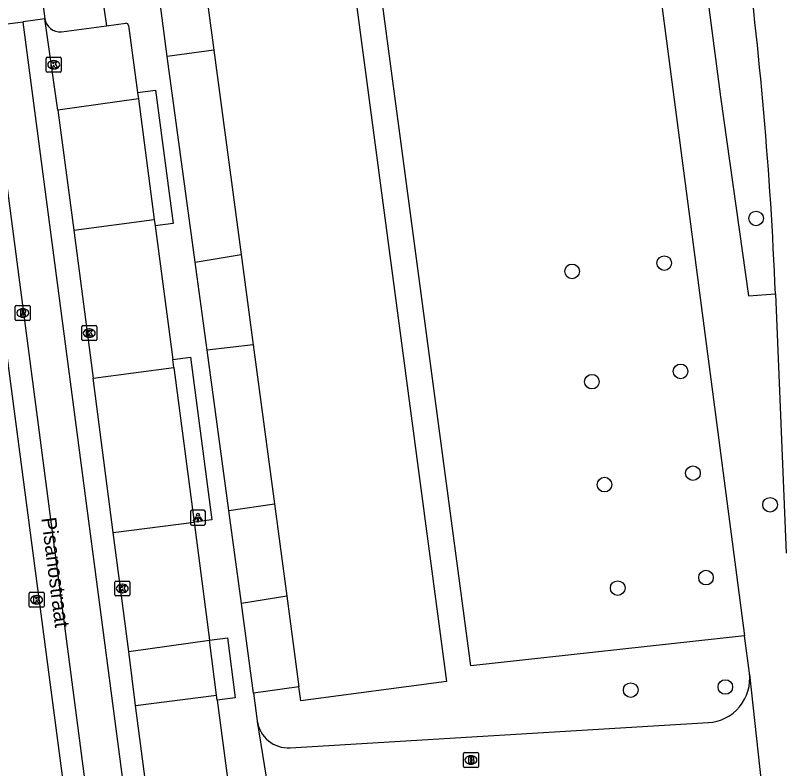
# Model space of a CAD drawing. Extents: x 160557 to 161245, y 385330 to 386505.
# Drawn here: x 161148.6 to 161199.9, y 385420.7 to 385471.1 of the extents above; entities that cross this region are included whole.
import ezdxf

# ---------------------------------------------------------------- set-up
doc = ezdxf.new("R2010")
doc.units = 0
for name, color, linetype in [('IMGEO_Boom', 7, 'Continuous'), ('IMGEO_Brandkraan', 7, 'Continuous'), ('IMGEO_Fietspad_gesloten', 7, 'Continuous'), ('IMGEO_Groenvoorziening', 7, 'Continuous'), ('IMGEO_Kolk', 7, 'Continuous'), ('IMGEO_Lichtpunt', 7, 'Continuous'), ('IMGEO_Openbare_ruimte_label', 7, 'Continuous'), ('IMGEO_Pand', 7, 'Continuous'), ('IMGEO_Rijbaan_lokaal_gesloten', 7, 'Continuous'), ('IMGEO_Rijbaan_lokaal_open', 7, 'Continuous'), ('IMGEO_Rioolput', 7, 'Continuous'), ('IMGEO_Voetpad_open', 7, 'Continuous')]:
    doc.layers.add(name, color=color, linetype=linetype)

msp = doc.modelspace()

# ---------------------------------------------------------------- linework, layer by layer
at = {"layer": 'IMGEO_Boom'}
for centre in [(161198.174, 385457.495), (161192.025, 385454.504), (161185.858, 385453.952), (161193.114, 385447.258), (161187.177, 385446.567), (161193.948, 385440.443), (161188.024, 385439.676), (161199.109, 385438.324), (161194.82, 385433.45), (161188.908, 385432.746), (161189.78, 385425.918), (161196.114, 385426.129)]:
    msp.add_circle(centre, 0.489, dxfattribs=at)
at = {"layer": 'IMGEO_Brandkraan'}
for p, q in [((161178.578, 385420.814), (161178.578, 385421.666)), ((161178.653, 385421.74), (161179.505, 385421.74)), ((161179.579, 385421.666), (161179.579, 385420.814)), ((161179.066, 385421.52), (161179.091, 385421.52)), ((161179.505, 385420.74), (161178.653, 385420.74)), ((161179.089, 385420.96), (161179.064, 385420.96))]:
    msp.add_line(p, q, dxfattribs=at)
for points in [[(161178.578, 385420.814), (161178.578, 385421.666)], [(161178.653, 385421.74), (161179.505, 385421.74)], [(161179.579, 385421.666), (161179.579, 385420.814)], [(161178.926, 385421.44), (161178.926, 385421.04), (161179.139, 385421.04)], [(161179.157, 385421.44), (161178.926, 385421.44)], [(161179.105, 385421.359), (161179.051, 385421.359), (161179.051, 385421.283)], [(161179.051, 385421.283), (161179.104, 385421.283)], [(161179.113, 385421.207), (161179.051, 385421.207), (161179.051, 385421.126)], [(161179.051, 385421.126), (161179.113, 385421.126)], [(161179.505, 385420.74), (161178.653, 385420.74)]]:
    msp.add_lwpolyline(points, dxfattribs=at)
for centre, radius, start, end in [((161178.655, 385421.664), 0.0765, 91.552, 178.448), ((161178.655, 385421.664), 0.0765, 91.552, 178.448), ((161179.503, 385421.664), 0.0765, 1.552, 88.448), ((161179.503, 385421.664), 0.0765, 1.552, 88.448), ((161179.106, 385421.321), 0.0379, 267.8285, 90.9355), ((161179.114, 385421.166), 0.0404, 269.8759, 90.5077), ((161179.145, 385421.291), 0.251, 268.6676, 293.5347), ((161179.161, 385421.295), 0.145, 59.4692, 91.5367), ((161179.186, 385421.342), 0.0922, 285.5137, 58.1501), ((161179.191, 385421.15), 0.105, 301.3115, 78.989), ((161178.655, 385420.816), 0.0765, 181.552, 268.448), ((161178.655, 385420.816), 0.0765, 181.552, 268.448), ((161179.503, 385420.816), 0.0765, 271.552, 358.448), ((161179.503, 385420.816), 0.0765, 271.552, 358.448)]:
    msp.add_arc(centre, radius, start, end, dxfattribs=at)
for centre, major_axis, ratio, start_param, end_param in [((161179.065, 385421.24), (-0.387, 0.002), 0.722429, 4.712389, 7.853982), ((161179.09, 385421.24), (-0.39, 0.002), 0.717154, 1.570796, 4.712389)]:
    msp.add_ellipse(centre, major_axis=major_axis, ratio=ratio, start_param=start_param, end_param=end_param, dxfattribs=at)
at = {"layer": 'IMGEO_Fietspad_gesloten'}
msp.add_lwpolyline([(161199.47, 385452.44), (161200.178, 385435.092)], dxfattribs=at)
msp.add_arc((160937.343, 385441.804), 262.342, 2.32361, 7.63323, dxfattribs=at)
at = {"layer": 'IMGEO_Groenvoorziening'}
msp.add_lwpolyline([(161197.395, 385429.557), (161179.066, 385427.551), (161169.403, 385500), (161164.523, 385536.518)], dxfattribs=at)
at = {"layer": 'IMGEO_Kolk'}
for p, q in [((161150.719, 385468.288), (161151.571, 385468.288)), ((161150.644, 385467.362), (161150.644, 385468.214)), ((161151.132, 385468.068), (161151.157, 385468.068)), ((161151.645, 385468.214), (161151.645, 385467.362)), ((161151.571, 385467.288), (161150.719, 385467.288)), ((161151.155, 385467.508), (161151.13, 385467.508)), ((161153.093, 385450.319), (161153.945, 385450.319)), ((161153.018, 385449.393), (161153.018, 385450.245)), ((161153.506, 385450.099), (161153.531, 385450.099)), ((161154.019, 385450.245), (161154.019, 385449.393)), ((161153.945, 385449.319), (161153.093, 385449.319)), ((161153.529, 385449.539), (161153.504, 385449.539)), ((161155.234, 385432.296), (161155.234, 385433.148)), ((161155.309, 385433.222), (161156.161, 385433.222)), ((161155.722, 385433.002), (161155.747, 385433.002)), ((161156.235, 385433.148), (161156.235, 385432.296)), ((161149.496, 385431.542), (161149.496, 385432.394)), ((161149.571, 385432.468), (161150.423, 385432.468)), ((161150.497, 385432.394), (161150.497, 385431.542)), ((161155.745, 385432.442), (161155.72, 385432.442)), ((161149.984, 385432.248), (161150.009, 385432.248)), ((161156.161, 385432.222), (161155.309, 385432.222)), ((161150.423, 385431.468), (161149.571, 385431.468)), ((161150.007, 385431.688), (161149.982, 385431.688))]:
    msp.add_line(p, q, dxfattribs=at)
for points in [[(161150.719, 385468.288), (161151.571, 385468.288)], [(161150.644, 385467.362), (161150.644, 385468.214)], [(161150.965, 385467.988), (161151.088, 385467.988), (161151.088, 385467.837), (161151.218, 385467.988), (161151.382, 385467.988), (161151.236, 385467.837), (161151.389, 385467.588), (161151.237, 385467.588), (161151.152, 385467.752), (161151.088, 385467.685), (161151.088, 385467.588), (161150.965, 385467.588), (161150.965, 385467.988)], [(161151.645, 385468.214), (161151.645, 385467.362)], [(161151.571, 385467.288), (161150.719, 385467.288)], [(161153.093, 385450.319), (161153.945, 385450.319)], [(161153.018, 385449.393), (161153.018, 385450.245)], [(161153.339, 385450.019), (161153.462, 385450.019), (161153.462, 385449.868), (161153.592, 385450.019), (161153.756, 385450.019), (161153.61, 385449.868), (161153.763, 385449.619), (161153.611, 385449.619), (161153.526, 385449.783), (161153.462, 385449.716), (161153.462, 385449.619), (161153.339, 385449.619), (161153.339, 385450.019)], [(161154.019, 385450.245), (161154.019, 385449.393)], [(161153.945, 385449.319), (161153.093, 385449.319)], [(161155.234, 385432.296), (161155.234, 385433.148)], [(161155.309, 385433.222), (161156.161, 385433.222)], [(161155.555, 385432.922), (161155.678, 385432.922), (161155.678, 385432.771), (161155.808, 385432.922), (161155.972, 385432.922), (161155.826, 385432.771), (161155.979, 385432.522), (161155.827, 385432.522), (161155.742, 385432.686), (161155.678, 385432.619), (161155.678, 385432.522), (161155.555, 385432.522), (161155.555, 385432.922)], [(161156.235, 385433.148), (161156.235, 385432.296)], [(161149.496, 385431.542), (161149.496, 385432.394)], [(161149.571, 385432.468), (161150.423, 385432.468)], [(161150.497, 385432.394), (161150.497, 385431.542)], [(161149.817, 385432.168), (161149.94, 385432.168), (161149.94, 385432.017), (161150.07, 385432.168), (161150.234, 385432.168), (161150.088, 385432.017), (161150.241, 385431.768), (161150.089, 385431.768), (161150.004, 385431.932), (161149.94, 385431.865), (161149.94, 385431.768), (161149.817, 385431.768), (161149.817, 385432.168)], [(161156.161, 385432.222), (161155.309, 385432.222)], [(161150.423, 385431.468), (161149.571, 385431.468)]]:
    msp.add_lwpolyline(points, dxfattribs=at)
for centre, start, end in [((161150.721, 385468.212), 91.552, 178.448), ((161150.721, 385468.212), 91.552, 178.448), ((161151.569, 385468.212), 1.552, 88.448), ((161151.569, 385468.212), 1.552, 88.448), ((161150.721, 385467.364), 181.552, 268.448), ((161150.721, 385467.364), 181.552, 268.448), ((161151.569, 385467.364), 271.552, 358.448), ((161151.569, 385467.364), 271.552, 358.448), ((161153.095, 385450.243), 91.552, 178.448), ((161153.095, 385450.243), 91.552, 178.448), ((161153.943, 385450.243), 1.552, 88.448), ((161153.943, 385450.243), 1.552, 88.448), ((161153.095, 385449.395), 181.552, 268.448), ((161153.095, 385449.395), 181.552, 268.448), ((161153.943, 385449.395), 271.552, 358.448), ((161153.943, 385449.395), 271.552, 358.448), ((161155.311, 385433.146), 91.552, 178.448), ((161155.311, 385433.146), 91.552, 178.448), ((161156.159, 385433.146), 1.552, 88.448), ((161156.159, 385433.146), 1.552, 88.448), ((161149.573, 385432.392), 91.552, 178.448), ((161149.573, 385432.392), 91.552, 178.448), ((161150.421, 385432.392), 1.552, 88.448), ((161150.421, 385432.392), 1.552, 88.448), ((161155.311, 385432.298), 181.552, 268.448), ((161155.311, 385432.298), 181.552, 268.448), ((161156.159, 385432.298), 271.552, 358.448), ((161156.159, 385432.298), 271.552, 358.448), ((161149.573, 385431.544), 181.552, 268.448), ((161149.573, 385431.544), 181.552, 268.448), ((161150.421, 385431.544), 271.552, 358.448), ((161150.421, 385431.544), 271.552, 358.448)]:
    msp.add_arc(centre, 0.0765, start, end, dxfattribs=at)
for centre, major_axis, ratio, start_param, end_param in [((161151.131, 385467.788), (-0.387, 0.002), 0.722429, 4.712389, 7.853982), ((161151.156, 385467.788), (-0.39, 0.002), 0.717154, 1.570796, 4.712389), ((161153.505, 385449.819), (-0.387, 0.002), 0.722429, 4.712389, 7.853982), ((161153.53, 385449.819), (-0.39, 0.002), 0.717154, 1.570796, 4.712389), ((161155.721, 385432.722), (-0.387, 0.002), 0.722429, 4.712389, 7.853982), ((161155.746, 385432.722), (-0.39, 0.002), 0.717154, 1.570796, 4.712389), ((161149.983, 385431.968), (-0.387, 0.002), 0.722429, 4.712389, 7.853982), ((161150.008, 385431.968), (-0.39, 0.002), 0.717154, 1.570796, 4.712389)]:
    msp.add_ellipse(centre, major_axis=major_axis, ratio=ratio, start_param=start_param, end_param=end_param, dxfattribs=at)
at = {"layer": 'IMGEO_Lichtpunt'}
for p, q in [((161160.3, 385437.861), (161160.3, 385437.054)), ((161160.3, 385437.861), (161160.3, 385437.054)), ((161161.202, 385437.956), (161160.394, 385437.956)), ((161161.202, 385437.956), (161160.394, 385437.956)), ((161161.296, 385437.054), (161161.296, 385437.861)), ((161161.296, 385437.054), (161161.296, 385437.861)), ((161160.394, 385436.96), (161161.202, 385436.96)), ((161160.394, 385436.96), (161161.202, 385436.96))]:
    msp.add_line(p, q, dxfattribs=at)
for points in [[(161160.674, 385437.525), (161160.713, 385437.497), (161160.525, 385437.235), (161160.487, 385437.262), (161160.674, 385437.525)], [(161160.776, 385437.477), (161160.823, 385437.477), (161160.823, 385437.155), (161160.776, 385437.155), (161160.776, 385437.477)], [(161160.886, 385437.497), (161160.924, 385437.524), (161161.111, 385437.262), (161161.072, 385437.234), (161160.886, 385437.497)]]:
    msp.add_lwpolyline(points, dxfattribs=at)
msp.add_circle((161160.799, 385437.659), 0.0994, dxfattribs=at)
for centre, start, end in [((161160.394, 385437.861), 90, 180), ((161160.394, 385437.861), 90, 180), ((161161.202, 385437.861), 0, 90), ((161161.202, 385437.861), 0, 90), ((161160.394, 385437.054), 180, 270), ((161160.394, 385437.054), 180, 270), ((161161.202, 385437.054), 270, 0), ((161161.202, 385437.054), 270, 360)]:
    msp.add_arc(centre, 0.0946, start, end, dxfattribs=at)
at = {"layer": 'IMGEO_Pand'}
for points in [[(161162.835, 385536.295), (161167.665, 385500), (161177.445, 385426.506), (161167.682, 385425.203), (161167.557, 385426.143)], [(161161.067, 385474.79), (161161.872, 385468.755)], [(161161.872, 385468.755), (161163.696, 385455.083)], [(161163.696, 385455.083), (161164.503, 385449.031)], [(161164.503, 385449.031), (161165.924, 385438.385)], [(161165.924, 385438.385), (161166.746, 385432.216)], [(161166.746, 385432.216), (161167.557, 385426.143)]]:
    msp.add_lwpolyline(points, dxfattribs=at)
at = {"layer": 'IMGEO_Rijbaan_lokaal_gesloten'}
for points in [[(161150.547, 385470.862), (161149.1, 385470.664), (161149.104, 385470.631)], [(161151.406, 385464.746), (161150.547, 385470.862)], [(161146.58, 385470.323), (161148.041, 385459.357), (161154.482, 385410.25)], [(161155.925, 385418.758), (161149.104, 385470.631)], [(161151.406, 385464.746), (161152.481, 385456.711)], [(161152.481, 385456.711), (161153.775, 385446.792)], [(161147.451, 385452.38), (161152.332, 385415.422)], [(161155.115, 385436.464), (161153.775, 385446.792)], [(161156.18, 385428.499), (161155.115, 385436.464)], [(161156.615, 385424.878), (161156.18, 385428.499)], [(161158.334, 385411.805), (161156.615, 385424.878)]]:
    msp.add_lwpolyline(points, dxfattribs=at)
at = {"layer": 'IMGEO_Rijbaan_lokaal_open'}
for points in [[(161150.42, 385471.919), (161150.547, 385470.862)], [(161149.104, 385470.631), (161146.58, 385470.323)], [(161161.872, 385468.755), (161158.742, 385468.334)], [(161160.609, 385454.566), (161158.742, 385468.334)], [(161156.816, 385465.499), (161151.406, 385464.746)], [(161156.816, 385465.499), (161157.877, 385457.424)], [(161152.481, 385456.711), (161157.877, 385457.424)], [(161160.609, 385454.566), (161163.696, 385455.083)], [(161164.503, 385449.031), (161161.406, 385448.688)], [(161162.864, 385437.938), (161161.406, 385448.688)], [(161153.775, 385446.792), (161159.176, 385447.522)], [(161159.176, 385447.522), (161160.536, 385437.158)], [(161162.864, 385437.938), (161165.924, 385438.385)], [(161155.115, 385436.464), (161160.536, 385437.158)], [(161156.18, 385428.499), (161161.571, 385429.258)], [(161162.052, 385425.591), (161161.571, 385429.258)], [(161156.615, 385424.878), (161162.052, 385425.591)]]:
    msp.add_lwpolyline(points, dxfattribs=at)
at = {"layer": 'IMGEO_Rioolput'}
for p, q in [((161148.57, 385450.739), (161148.57, 385451.591)), ((161148.645, 385451.665), (161149.497, 385451.665)), ((161149.058, 385451.445), (161149.083, 385451.445)), ((161149.571, 385451.591), (161149.571, 385450.739)), ((161149.081, 385450.885), (161149.056, 385450.885)), ((161149.497, 385450.665), (161148.645, 385450.665))]:
    msp.add_line(p, q, dxfattribs=at)
for points in [[(161148.57, 385450.739), (161148.57, 385451.591)], [(161148.645, 385451.665), (161149.497, 385451.665)], [(161149.159, 385451.363), (161148.907, 385451.365), (161148.907, 385450.965)], [(161149.571, 385451.591), (161149.571, 385450.739)], [(161148.907, 385450.965), (161149.031, 385450.965), (161149.031, 385451.127), (161149.042, 385451.127)], [(161149.085, 385451.284), (161149.031, 385451.284), (161149.031, 385451.203)], [(161149.031, 385451.203), (161149.083, 385451.203)], [(161149.089, 385451.098), (161149.16, 385450.965), (161149.3, 385450.965), (161149.235, 385451.091)], [(161149.497, 385450.665), (161148.645, 385450.665)]]:
    msp.add_lwpolyline(points, dxfattribs=at)
for centre, radius, start, end in [((161148.647, 385451.589), 0.0765, 91.552, 178.448), ((161148.647, 385451.589), 0.0765, 91.552, 178.448), ((161149.158, 385451.253), 0.109, 350.3612, 89.416), ((161149.495, 385451.589), 0.0765, 1.552, 88.448), ((161149.495, 385451.589), 0.0765, 1.552, 88.448), ((161149.041, 385451.074), 0.0533, 26.0293, 88.6989), ((161149.067, 385451.392), 0.19, 274.7715, 282.9687), ((161149.091, 385451.188), 0.0964, 77.0061, 93.1865), ((161149.105, 385451.245), 0.0378, 276.6634, 79.6772), ((161149.156, 385451.253), 0.112, 277.5842, 350.9817), ((161149.14, 385451.038), 0.108, 29.5134, 73.7905), ((161148.647, 385450.741), 0.0765, 181.552, 268.448), ((161148.647, 385450.741), 0.0765, 181.552, 268.448), ((161149.495, 385450.741), 0.0765, 271.552, 358.448), ((161149.495, 385450.741), 0.0765, 271.552, 358.448)]:
    msp.add_arc(centre, radius, start, end, dxfattribs=at)
for centre, major_axis, ratio, start_param, end_param in [((161149.057, 385451.165), (-0.387, 0.002), 0.722429, 4.712389, 7.853982), ((161149.082, 385451.165), (-0.39, 0.002), 0.717154, 1.570796, 4.712389)]:
    msp.add_ellipse(centre, major_axis=major_axis, ratio=ratio, start_param=start_param, end_param=end_param, dxfattribs=at)
at = {"layer": 'IMGEO_Voetpad_open'}
for points in [[(161171.756, 385649.564), (161171.688, 385649.237), (161173.216, 385637.527), (161185.185, 385547.215), (161188.224, 385524.163), (161191.296, 385500), (161195.785, 385465.646), (161197.661, 385452.319), (161199.47, 385452.44)], [(161183.034, 385538.967), (161185.558, 385519.757), (161188.153, 385500), (161197.395, 385429.557)], [(161158.742, 385468.334), (161157.96, 385474.333)], [(161154.215, 385473.62), (161154.673, 385470.398)], [(161151.653, 385469.996), (161154.673, 385470.398)], [(161154.673, 385470.398), (161155.978, 385470.564)], [(161156.157, 385470.407), (161156.758, 385465.935)], [(161156.758, 385465.935), (161157.954, 385466.094), (161159.145, 385457.161), (161157.932, 385457)], [(161156.758, 385465.935), (161156.816, 385465.499)], [(161157.877, 385457.424), (161157.932, 385457)], [(161157.932, 385457), (161159.107, 385448.046)], [(161161.406, 385448.688), (161160.609, 385454.566)], [(161159.107, 385448.046), (161160.298, 385448.2), (161161.726, 385437.317), (161160.536, 385437.158)], [(161159.176, 385447.522), (161159.107, 385448.046)], [(161163.706, 385431.728), (161162.864, 385437.938)], [(161160.536, 385437.158), (161161.571, 385429.258)], [(161166.746, 385432.216), (161163.706, 385431.728)], [(161164.522, 385425.705), (161163.706, 385431.728)], [(161161.571, 385429.258), (161162.77, 385429.42), (161163.288, 385425.403), (161162.096, 385425.252)], [(161197.724, 385427.053), (161197.395, 385429.557)], [(161198.773, 385417.364), (161198.773, 385417.53), (161197.747, 385426.954), (161197.724, 385427.053)], [(161167.557, 385426.143), (161164.522, 385425.705)], [(161164.522, 385425.705), (161164.772, 385423.865)], [(161162.096, 385425.252), (161162.052, 385425.591)], [(161162.096, 385425.252), (161163.599, 385413.775)], [(161164.772, 385423.865), (161164.776, 385423.811), (161165.696, 385418.022)], [(161166.979, 385422.055), (161194.977, 385423.744)]]:
    msp.add_lwpolyline(points, dxfattribs=at)
for centre, radius, start, end in [((161151.561, 385471.018), 1.026, 188.7469, 275.1311), ((161155.97, 385470.374), 0.19, 9.9431, 87.5492), ((161194.81, 385426.677), 2.938, 273.2557, 7.3481), ((161166.849, 385424.147), 2.096, 187.7244, 273.564)]:
    msp.add_arc(centre, radius, start, end, dxfattribs=at)

# ---------------------------------------------------------------- texts
at = {"layer": 'IMGEO_Openbare_ruimte_label'}
msp.add_text('Pisanostraat', height=1, rotation=277.1819, dxfattribs=at).set_placement((161150.307, 385437.431))

doc.saveas('drawing.dxf')
